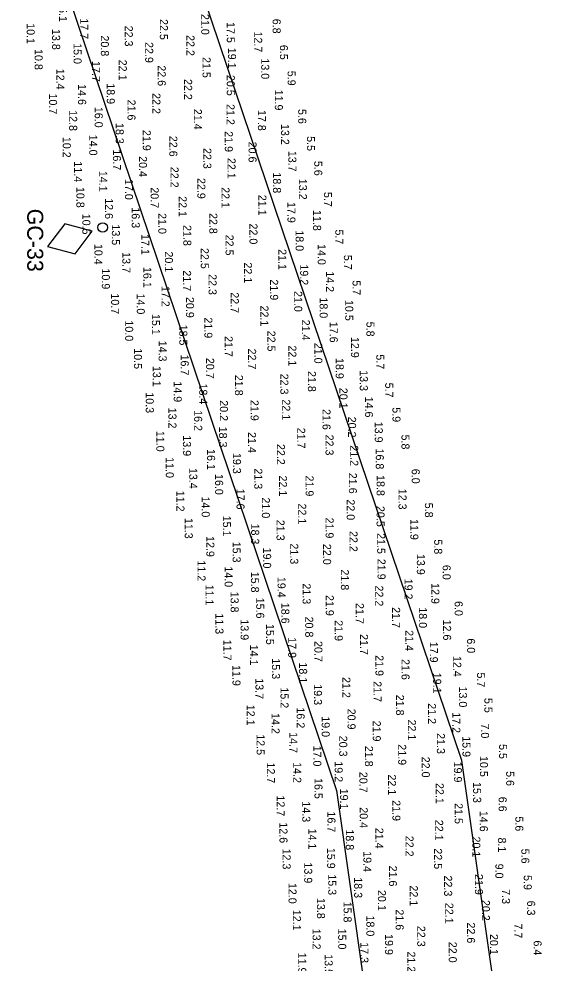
# Model space of a CAD drawing. Extents: x 1178573 to 1187098, y 693282 to 751751.
# Drawn here: x 1186170 to 1186997, y 730905 to 732379 of the extents above; entities that cross this region are included whole.
import ezdxf

# ---------------------------------------------------------------- set-up
doc = ezdxf.new("R2010")
doc.units = 0
for name, color, linetype in [('G-ANNO-PATT', 7, 'Continuous'), ('V-CHAN-NAID', 7, 'Continuous'), ('V-HYDS-SOUN', 7, 'Continuous'), ('V-HYDS-SOUN-EXSS', 7, 'Continuous')]:
    doc.layers.add(name, color=color, linetype=linetype)

msp = doc.modelspace()

# ---------------------------------------------------------------- linework, layer by layer
at = {"layer": 'G-ANNO-PATT'}
for p, q in [((1186861.9, 731221.4), (1186356.8, 732717.2)), ((1186170.5, 732643.8), (1186666.5, 731174.8)), ((1186996.9, 730277.3), (1186861.9, 731221.4)), ((1186666.5, 731174.8), (1186796.3, 730266.8))]:
    msp.add_line(p, q, dxfattribs=at)
at = {"layer": 'V-CHAN-NAID'}
msp.add_lwpolyline([(1186285, 732048.2), (1186242, 732059.5), (1186215.1, 732024.2), (1186258.1, 732012.9)], close=True, dxfattribs=at)
msp.add_circle((1186301.3, 732053.8), 7.39, dxfattribs=at)

# ---------------------------------------------------------------- texts
msp.add_text('GC-33', height=25, rotation=270, dxfattribs=at).set_placement((1186183.5, 732083.1))
at = {"layer": 'V-HYDS-SOUN'}
for s, p in [('15.1 ', (1186233.1, 732407.3)), ('21.0 ', (1186455.2, 732387.2)), ('10.1 ', (1186182.7, 732372.8)), ('17.7 ', (1186266.2, 732380.4)), ('22.3 ', (1186335.9, 732368.9)), ('22.5 ', (1186390.6, 732379.2)), ('17.5 ', (1186495.1, 732374.5)), ('6.8', (1186566.8, 732379.7)), ('13.8 ', (1186222.4, 732363.7)), ('20.8 ', (1186298.5, 732353.6)), ('22.2 ', (1186432.2, 732354.2)), ('12.7 ', (1186537.9, 732359.8)), ('15.0 ', (1186255.9, 732341.6)), ('22.9 ', (1186367.7, 732343.3)), ('6.5', (1186578.1, 732338.9)), ('10.8 ', (1186195.1, 732332.4)), ('19.1 ', (1186497.1, 732334.4)), ('17.7 ', (1186284.8, 732313.7)), ('22.1 ', (1186326.5, 732315.8)), ('22.6 ', (1186387.3, 732307)), ('21.5 ', (1186457.3, 732319.9)), ('13.0 ', (1186548.9, 732317.8)), ('12.4 ', (1186229, 732301.7)), ('5.9', (1186590.1, 732298.5)), ('18.9 ', (1186307.7, 732279)), ('22.2 ', (1186428.5, 732285.6)), ('20.5 ', (1186495.1, 732292)), ('14.6 ', (1186263, 732277.6)), ('22.2 ', (1186379, 732263.6)), ('11.9 ', (1186570.2, 732269.1)), ('10.7 ', (1186217.6, 732263)), ('21.6 ', (1186340.1, 732253.5)), ('12.8 ', (1186249, 732237)), ('16.0 ', (1186288.9, 732242.2)), ('21.4 ', (1186443.7, 732239)), ('21.2 ', (1186494.8, 732246.5)), ('17.8 ', (1186543.7, 732237.3)), ('5.6', (1186606.7, 732238.8)), ('18.3 ', (1186321.7, 732216.9)), ('21.9 ', (1186363.9, 732206.1)), ('21.9 ', (1186492, 732204.1)), ('13.2 ', (1186580, 732215.4)), ('10.2 ', (1186239, 732195.3)), ('14.0 ', (1186280.4, 732198.6)), ('22.6 ', (1186405.4, 732196.9)), ('5.5', (1186620.3, 732196.4)), ('16.7 ', (1186317.4, 732175.6)), ('22.3 ', (1186458.5, 732177.9)), ('20.6 ', (1186529.1, 732187.8)), ('20.4 ', (1186358, 732165.2)), ('22.1 ', (1186496.3, 732162.4)), ('13.7 ', (1186591.3, 732173.5)), ('11.4 ', (1186256.6, 732157.1)), ('22.2 ', (1186407.3, 732148.5)), ('5.6', (1186631.7, 732157.8)), ('14.1 ', (1186295.9, 732142.2)), ('22.9 ', (1186449.2, 732131.1)), ('18.8 ', (1186567.3, 732139.8)), ('10.8 ', (1186260.3, 732117.1)), ('17.0 ', (1186336.1, 732129.5)), ('20.7 ', (1186376.3, 732116.5)), ('22.1 ', (1186486.9, 732116.7)), ('13.2 ', (1186607.8, 732129.8)), ('22.1 ', (1186420, 732102.7)), ('21.1 ', (1186544.5, 732104.8)), ('5.7', (1186646.9, 732109.3)), ('12.6 ', (1186304.9, 732099.5)), ('17.9 ', (1186589.8, 732093.6)), ('16.3 ', (1186346.7, 732085.3)), ('21.0 ', (1186388.2, 732076.2)), ('22.8 ', (1186467.8, 732076.4)), ('11.8 ', (1186629.9, 732081.1)), ('13.5 ', (1186315.7, 732058.6)), ('21.8 ', (1186427.2, 732057.6)), ('22.0 ', (1186530.5, 732060)), ('17.1 ', (1186361.7, 732043.5)), ('22.5 ', (1186493.2, 732042.6)), ('18.0 ', (1186602.6, 732049.4)), ('5.7', (1186664.6, 732050.7)), ('10.4 ', (1186288.5, 732028.2)), ('14.0 ', (1186637.1, 732027.9)), ('13.7 ', (1186332.1, 732015.3)), ('20.1 ', (1186398.5, 732016.4)), ('22.5 ', (1186454.5, 732021.8)), ('21.1 ', (1186575.7, 732020)), ('22.1 ', (1186522, 731999.2)), ('5.7', (1186678, 732011.1)), ('10.9 ', (1186300, 731989.8)), ('16.1 ', (1186364.8, 731992.2)), ('21.7 ', (1186426.9, 731986.8)), ('19.2 ', (1186609.7, 731996.2)), ('14.2 ', (1186650, 731985.5)), ('22.3 ', (1186466.7, 731981)), ('21.9 ', (1186562.8, 731972.7)), ('5.7', (1186691.5, 731971.3)), ('17.2 ', (1186393.3, 731962.6)), ('21.0 ', (1186600.4, 731954.6)), ('10.7 ', (1186314.5, 731950.9)), ('14.0 ', (1186354.6, 731950.7)), ('20.9 ', (1186431.5, 731945.3)), ('22.7 ', (1186501.4, 731952.6)), ('18.0 ', (1186640.1, 731944.6)), ('10.5 ', (1186680.1, 731940.6)), ('22.1 ', (1186547.7, 731931.9)), ('15.1 ', (1186378.2, 731918.8)), ('21.9 ', (1186460.1, 731913.4)), ('21.4 ', (1186612.3, 731909.9)), ('10.0 ', (1186336.5, 731908.7)), ('18.5 ', (1186421, 731902.2)), ('17.6 ', (1186655.9, 731906.6)), ('5.8', (1186713.2, 731906.7)), ('21.7 ', (1186491.8, 731884.3)), ('22.5 ', (1186558.6, 731892.7)), ('12.9 ', (1186689.1, 731882.9)), ('10.5 ', (1186350.2, 731865.3)), ('14.3 ', (1186388.7, 731877.1)), ('22.7 ', (1186528.4, 731864.7)), ('22.1 ', (1186591.3, 731869.6)), ('21.0 ', (1186631.8, 731873.8)), ('16.7 ', (1186423.2, 731855.4)), ('20.7 ', (1186462.9, 731850.2)), ('5.7', (1186728.6, 731855.7)), ('13.1 ', (1186379.6, 731837.7)), ('18.9 ', (1186665.2, 731850)), ('21.8 ', (1186507.9, 731823.7)), ('22.3 ', (1186578.8, 731825.6)), ('21.8 ', (1186621.8, 731829.7)), ('13.3 ', (1186702.8, 731831)), ('14.9 ', (1186412.2, 731813.6)), ('18.4 ', (1186452.1, 731810.2)), ('5.7', (1186742.5, 731811.5)), ('10.3 ', (1186368.6, 731796.5)), ('20.1 ', (1186671.1, 731803.5)), ('20.2 ', (1186484.3, 731784)), ('21.9 ', (1186532.3, 731784.5)), ('22.1 ', (1186581.7, 731785.4)), ('14.6 ', (1186711, 731789.7)), ('13.2 ', (1186404, 731772.5)), ('16.2 ', (1186444.2, 731768.6)), ('21.6 ', (1186644.6, 731770.3)), ('5.9', (1186753.8, 731773.1)), ('20.2 ', (1186684.5, 731758.4)), ('13.9 ', (1186726.2, 731750.5)), ('11.0 ', (1186385.1, 731736.3)), ('18.3 ', (1186483, 731742.8)), ('21.4 ', (1186528.3, 731734.4)), ('21.7 ', (1186605.1, 731741.2)), ('13.9 ', (1186426.7, 731729.3)), ('22.3 ', (1186649.3, 731730.4)), ('5.8', (1186767.9, 731730.5)), ('16.1 ', (1186464.4, 731707.8)), ('22.2 ', (1186573.4, 731715.8)), ('21.2 ', (1186687.9, 731713.8)), ('16.8 ', (1186727.8, 731708.7)), ('11.0 ', (1186399.9, 731695.2)), ('19.3 ', (1186504.7, 731701.8)), ('13.4 ', (1186436.5, 731678.4)), ('21.3 ', (1186538.1, 731677.7)), ('6.0', (1186783.9, 731677)), ('16.0 ', (1186476.9, 731668.9)), ('22.1 ', (1186576.6, 731666.5)), ('21.9 ', (1186618.2, 731666.5)), ('21.6 ', (1186685.8, 731670.7)), ('18.8 ', (1186729.1, 731667.2)), ('17.6 ', (1186510.3, 731646)), ('12.3 ', (1186763.3, 731645.9)), ('11.2 ', (1186416.5, 731642.8)), ('14.0 ', (1186455.9, 731633.8)), ('21.0 ', (1186549.9, 731632.3)), ('22.0 ', (1186682.4, 731629.3)), ('22.1 ', (1186606.7, 731622.8)), ('20.5 ', (1186729, 731619)), ('5.8', (1186804.5, 731624.1)), ('11.3 ', (1186429.5, 731600.4)), ('15.1 ', (1186489.1, 731603.9)), ('21.9 ', (1186649.4, 731600.9)), ('18.3 ', (1186533.2, 731591.5)), ('21.3 ', (1186572.8, 731597.4)), ('11.9 ', (1186781.7, 731598.6)), ('12.9 ', (1186463.2, 731572)), ('22.2 ', (1186686.8, 731579.9)), ('21.5 ', (1186730, 731576.6)), ('15.3 ', (1186504.3, 731563.2)), ('21.3 ', (1186594.2, 731560.5)), ('22.0 ', (1186645.5, 731559.8)), ('5.8', (1186819, 731566.8)), ('19.0 ', (1186551.9, 731554)), ('13.9 ', (1186791.9, 731544.1)), ('11.2 ', (1186449.4, 731534)), ('21.9 ', (1186730.5, 731536.5)), ('6.0', (1186832.2, 731527)), ('14.0 ', (1186491.8, 731524.7)), ('15.8 ', (1186533, 731516.3)), ('21.8 ', (1186673.3, 731519.9)), ('19.4 ', (1186574.4, 731508.3)), ('21.3 ', (1186613.6, 731498.1)), ('19.2 ', (1186772.7, 731505.5)), ('12.9 ', (1186814.5, 731498.6)), ('11.1 ', (1186462, 731496.3)), ('13.8 ', (1186501.1, 731485.2)), ('22.2 ', (1186726.9, 731494.8)), ('15.6 ', (1186541.1, 731475.8)), ('18.6 ', (1186580.3, 731467.8)), ('21.9 ', (1186649.7, 731480)), ('21.7 ', (1186696.6, 731467.5)), ('6.0', (1186851, 731470.5)), ('21.7 ', (1186753.3, 731461)), ('18.0 ', (1186795.1, 731460.8)), ('11.3 ', (1186477.4, 731451.4)), ('13.9 ', (1186516.7, 731442)), ('20.8 ', (1186617.6, 731446.3)), ('21.9 ', (1186663.6, 731440.6)), ('12.6 ', (1186832.9, 731441.6)), ('15.5 ', (1186556.5, 731434.8)), ('21.4 ', (1186773.9, 731425)), ('11.7 ', (1186489.8, 731410.2)), ('17.9 ', (1186591, 731414.1)), ('20.7 ', (1186631.9, 731408.1)), ('21.7 ', (1186703.2, 731419)), ('6.0', (1186870.3, 731412.3)), ('14.1 ', (1186531.3, 731402.5)), ('17.9 ', (1186812.2, 731407)), ('15.3 ', (1186565.7, 731381.1)), ('21.9 ', (1186727.3, 731386)), ('21.6 ', (1186768, 731380)), ('12.4 ', (1186848.7, 731384.8)), ('11.9 ', (1186504, 731370.6)), ('18.1 ', (1186608.1, 731374.7)), ('13.7 ', (1186539.9, 731350)), ('21.2 ', (1186675.6, 731351.9)), ('19.1 ', (1186817.4, 731358.6)), ('5.7', (1186885.9, 731359)), ('15.2 ', (1186579, 731335.7)), ('19.3 ', (1186631.2, 731340.6)), ('21.7 ', (1186724.2, 731345.4)), ('13.0 ', (1186857.7, 731337.1)), ('21.8 ', (1186759.4, 731324.3)), ('5.5', (1186897.4, 731319.3)), ('12.1 ', (1186526.2, 731308.7)), ('21.2 ', (1186809.3, 731311)), ('14.2 ', (1186565.1, 731295.6)), ('16.2 ', (1186604.2, 731304.4)), ('19.0 ', (1186643.3, 731290.7)), ('20.9 ', (1186683.7, 731302.5)), ('17.2 ', (1186847.3, 731296.9)), ('21.9 ', (1186723.1, 731283.8)), ('22.1 ', (1186778, 731285.5)), ('7.0', (1186892.1, 731279.4)), ('12.5 ', (1186541.7, 731262.6)), ('14.7 ', (1186593, 731265.8)), ('20.3 ', (1186670.7, 731260.3)), ('21.3 ', (1186823.2, 731264.3)), ('21.9 ', (1186762.8, 731246.9)), ('15.9 ', (1186863.1, 731259.5)), ('5.5', (1186920.3, 731247.2)), ('17.0 ', (1186630.2, 731244.9)), ('21.8 ', (1186710.9, 731244.5)), ('12.7 ', (1186557.7, 731218.5)), ('14.2 ', (1186598.9, 731219)), ('19.2 ', (1186663.6, 731220.3)), ('22.0 ', (1186799.6, 731227.5)), ('19.9 ', (1186849.8, 731219.9)), ('10.5 ', (1186890.4, 731228.6)), ('20.7 ', (1186702.2, 731203.9)), ('5.6', (1186931.4, 731205)), ('16.5 ', (1186632.1, 731194.2)), ('22.1 ', (1186746.9, 731199.8)), ('22.1 ', (1186821.4, 731186.5)), ('15.3 ', (1186879.8, 731187.9)), ('19.1 ', (1186672, 731177.7)), ('12.7 ', (1186573, 731167)), ('14.3 ', (1186613, 731157.8)), ('21.9 ', (1186753.7, 731159.6)), ('6.6', (1186919.7, 731165)), ('20.4 ', (1186702.7, 731148.6)), ('21.5 ', (1186851, 731155)), ('14.6 ', (1186890.2, 731143)), ('16.7 ', (1186652.3, 731142)), ('22.1 ', (1186820.5, 731129)), ('5.6', (1186945.7, 731134.3)), ('12.6 ', (1186577.4, 731125)), ('14.1 ', (1186622.5, 731115.3)), ('18.8 ', (1186681, 731114)), ('21.4 ', (1186727.1, 731116.5)), ('22.2 ', (1186774.2, 731104.1)), ('20.1 ', (1186878.5, 731102.9)), ('8.1', (1186918.7, 731101.3)), ('12.3 ', (1186582.3, 731084.1)), ('15.9 ', (1186651.8, 731085.2)), ('22.5 ', (1186818.8, 731084.4)), ('5.6', (1186955.1, 731083.9)), ('19.4 ', (1186708.4, 731080)), ('13.9 ', (1186616, 731062.4)), ('21.6 ', (1186748.4, 731057.5)), ('9.0', (1186914.5, 731060.5)), ('15.3 ', (1186653.6, 731043.9)), ('22.3 ', (1186834.5, 731042)), ('21.9 ', (1186882.6, 731044.4)), ('5.9', (1186958.8, 731042.7)), ('12.0 ', (1186591.5, 731030.5)), ('18.3 ', (1186694, 731039.3)), ('22.1 ', (1186780.9, 731026.5)), ('20.1 ', (1186731.1, 731019.4)), ('7.3', (1186924.9, 731020.7)), ('13.8 ', (1186635.9, 731007)), ('15.8 ', (1186677.5, 731001.3)), ('22.1 ', (1186836.3, 730999.3)), ('20.2 ', (1186893.4, 731003.8)), ('6.3', (1186964.1, 731002.8)), ('12.1 ', (1186598.4, 730988.5)), ('21.6 ', (1186758.8, 730989.1)), ('18.0 ', (1186713.1, 730979.6)), ('22.6 ', (1186870.3, 730968.7)), ('7.7', (1186944.1, 730967.1)), ('13.2 ', (1186629.1, 730959)), ('15.0 ', (1186669.1, 730959.1)), ('22.3 ', (1186792.5, 730963.4)), ('20.1 ', (1186906.1, 730950.7)), ('17.3 ', (1186703.8, 730937.9)), ('19.9 ', (1186742.2, 730950.5)), ('22.0 ', (1186841.7, 730938.5)), ('6.4', (1186974.2, 730940.6)), ('11.9 ', (1186606.7, 730921.6)), ('21.2 ', (1186777, 730923.4)), ('13.5 ', (1186647.9, 730919.2))]:
    msp.add_text(s, height=12.5, rotation=270, dxfattribs=at).set_placement(p)
at = {"layer": 'V-HYDS-SOUN-EXSS'}
msp.add_text('10.5 ', height=12.5, rotation=270, dxfattribs=at).set_placement((1186269.6, 732075.3))

doc.saveas('drawing.dxf')
